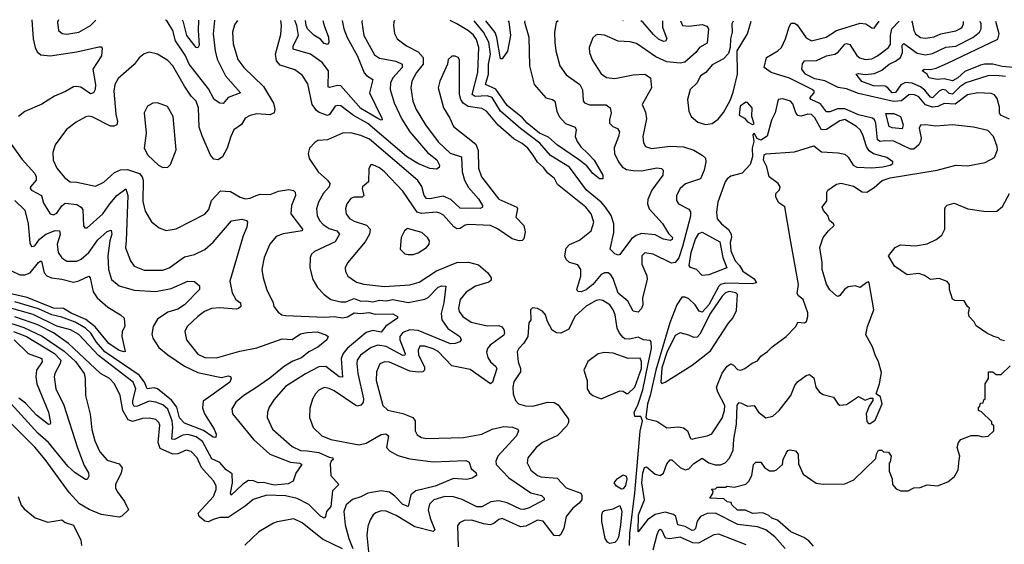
# Model space of a CAD drawing. Extents: x 1954678 to 2060275, y 904822 to 1016299.
# Tile 444 of 467: x 2024494 to 2030353, y 1013150 to 1016270. Entities that reach past the tile are written whole.
import ezdxf

# ---------------------------------------------------------------- set-up
doc = ezdxf.new("R2010")
doc.units = 0

msp = doc.modelspace()

# ---------------------------------------------------------------- linework, layer by layer
at = {"layer": '0CON20XD'}
for points in [[(2025790.2, 1016265.9), (2025771.5, 1016238.5), (2025761.3, 1016195), (2025765.3, 1016125.3), (2025792.3, 1016032.3), (2025827.8, 1015985), (2025945, 1015872.9), (2026004.2, 1015774.2), (2026013, 1015737), (2026007.5, 1015715), (2025985, 1015704.6), (2025905, 1015709.6), (2025865, 1015700.5), (2025836, 1015685), (2025813.2, 1015646.8), (2025768.9, 1015615), (2025750, 1015575), (2025729.3, 1015505), (2025701.2, 1015455), (2025675, 1015436.2), (2025649.6, 1015439.6), (2025628.8, 1015465), (2025579.6, 1015579.6), (2025561.5, 1015631.5), (2025557.8, 1015745), (2025543.3, 1015785), (2025514.8, 1015815), (2025473.8, 1015875), (2025405, 1015995.8), (2025375, 1016026.7), (2025315, 1016064), (2025263.8, 1016076.2), (2025235, 1016066.2), (2025205, 1016042), (2025175, 1016004.3), (2025080.5, 1015919.5), (2025060, 1015885), (2025054.7, 1015845.3), (2025067.1, 1015707.1), (2025076.6, 1015665), (2025072.2, 1015645), (2025055, 1015636.1), (2025035, 1015636.9), (2024925, 1015691.8), (2024905, 1015696.2), (2024888.3, 1015691.7), (2024829.8, 1015660.2), (2024772.4, 1015617.6), (2024705.7, 1015525), (2024690.8, 1015480.8), (2024693.5, 1015435), (2024715, 1015386.2), (2024761.3, 1015331.3), (2024795, 1015305.5), (2024835, 1015302.9), (2024945, 1015279.5), (2024995, 1015303.5), (2025059, 1015361), (2025093.2, 1015376.8), (2025135, 1015378.3), (2025206.2, 1015355), (2025223.8, 1015335), (2025228.4, 1015315), (2025227.7, 1015187.7), (2025240.2, 1015130.2), (2025278.3, 1015068.3), (2025325, 1015032), (2025365, 1015016), (2025425, 1015025.8), (2025595, 1015114.2), (2025618.9, 1015141.1), (2025635.6, 1015195), (2025688.7, 1015251.3), (2025747.9, 1015247.9), (2025806, 1015215), (2025835.4, 1015205.4), (2025865, 1015208.5), (2025902, 1015225), (2025925, 1015231.8), (2025985, 1015229.3), (2026035, 1015249.4), (2026095, 1015259.6), (2026123.6, 1015253.6), (2026133.3, 1015243.3), (2026134.4, 1015225), (2026112.2, 1015165), (2026107.5, 1015115), (2026177.8, 1015025), (2026175, 1015013.3), (2026062.9, 1014997.1), (2026019.5, 1014980.5), (2025982.9, 1014935), (2025948.6, 1014855), (2025935.6, 1014785), (2025942.9, 1014735), (2025965, 1014663.3), (2026002.5, 1014585), (2026006, 1014565), (2026031.3, 1014531.3), (2026054.6, 1014514.6), (2026075, 1014510.9), (2026310.7, 1014500.7), (2026365, 1014504.4), (2026415, 1014497.3), (2026445, 1014502.9), (2026485, 1014526.7), (2026525, 1014522.8), (2026571.8, 1014528.2), (2026608.8, 1014518.8), (2026715, 1014520.8), (2026742.5, 1014505), (2026742.9, 1014495), (2026673.1, 1014446.9), (2026645, 1014411.8), (2026595, 1014420.5), (2026555, 1014408.6), (2026442.2, 1014315), (2026418.6, 1014285), (2026407.7, 1014255), (2026415, 1014144.3), (2026395, 1014146.1), (2026315, 1014207.5), (2026274.4, 1014205.6), (2026195.6, 1014164.4), (2026075, 1014088.8), (2026008, 1014012), (2025978.1, 1013965), (2025967.8, 1013935), (2025966.7, 1013905), (2025997.8, 1013835), (2026115, 1013730.9), (2026165, 1013708.2), (2026205.5, 1013705.5), (2026275, 1013696.6), (2026335, 1013668.9), (2026357.5, 1013665), (2026358.8, 1013655), (2026346.7, 1013645), (2026341.2, 1013628.8), (2026345, 1013560), (2026392.5, 1013505), (2026355, 1013467.5), (2026345.8, 1013375), (2026319.5, 1013345), (2026314.5, 1013315.5), (2026305, 1013305.8), (2026285, 1013316.4), (2026215, 1013386.2), (2026145, 1013421.6), (2026075, 1013438.4), (2025965, 1013443), (2025883.2, 1013416.8), (2025835, 1013376), (2025735, 1013309.5), (2025685, 1013308.9), (2025645, 1013298.1), (2025617, 1013283), (2025595, 1013286.6), (2025562.9, 1013315), (2025555.8, 1013335), (2025648.2, 1013435), (2025663.8, 1013475), (2025662.7, 1013495), (2025650, 1013525), (2025605, 1013572.7), (2025575.9, 1013605.9), (2025549.6, 1013665), (2025515, 1013701.8), (2025485, 1013708.9), (2025435, 1013688.7), (2025405, 1013686.8), (2025330.4, 1013720.4), (2025318, 1013755), (2025327.7, 1013857.7), (2025322.1, 1013875), (2025305, 1013891.8), (2025265, 1013900.7), (2025225, 1013897.5), (2025165, 1013880.3), (2025139.3, 1013889.3), (2025108.7, 1013945), (2025091.8, 1014035), (2025057.5, 1014105), (2025029.4, 1014135), (2024975, 1014165.4), (2024785, 1014343.8), (2024695, 1014406.8), (2024602.7, 1014455), (2024465, 1014503.3)], [(2024565.7, 1016269.7), (2024574.3, 1016155), (2024585.2, 1016105.2), (2024598.1, 1016078.1), (2024620.3, 1016060.3), (2024675, 1016055.3), (2024835, 1016079.6), (2024965, 1016108.2), (2024978.2, 1016108.2), (2024985, 1016100), (2024980.8, 1016055), (2024930, 1015975), (2024945.7, 1015884.3), (2024942.9, 1015855), (2024932.5, 1015835), (2024915, 1015829.1), (2024857.9, 1015867.9), (2024835, 1015873.2), (2024815, 1015870), (2024767.5, 1015842.5), (2024701.1, 1015815), (2024625, 1015767.1), (2024525, 1015723.1), (2024486.5, 1015693.5)], [(2024724.7, 1016268.8), (2024718.6, 1016255), (2024725.6, 1016205.6), (2024747.4, 1016187.4), (2024775, 1016183.5), (2024845, 1016196.5), (2024916.2, 1016235), (2024946.4, 1016267.5)], [(2025653.2, 1016266.1), (2025652.5, 1016265), (2025644.8, 1016184.8), (2025656.7, 1016085), (2025670, 1016035), (2025719.7, 1015935), (2025808.6, 1015835), (2025735, 1015806.2), (2025705, 1015771.2), (2025685, 1015772.5), (2025650.9, 1015795), (2025617.9, 1015857.9), (2025502.8, 1016005), (2025478.1, 1016058.1), (2025421.6, 1016145), (2025405.8, 1016205), (2025370.9, 1016260.9), (2025362.1, 1016266.5)], [(2025558.6, 1016266.3), (2025555.7, 1016205.7), (2025562.6, 1016117.4), (2025555, 1016101.9), (2025543.5, 1016105), (2025489.5, 1016175), (2025468.1, 1016255), (2025463.5, 1016266.4)], [(2026533, 1016264.9), (2026529.7, 1016255), (2026541.6, 1016175), (2026605, 1016060), (2026635, 1016040), (2026732.8, 1016022.8), (2026770.5, 1016005), (2026770.4, 1015985), (2026714.7, 1015925), (2026700, 1015895), (2026699.1, 1015855), (2026722.4, 1015775), (2026768.2, 1015678.2), (2026815, 1015602.9), (2026920.2, 1015480.2), (2026976.6, 1015436.6), (2026993.1, 1015405), (2026990, 1015390), (2026975, 1015380), (2026935, 1015385.4), (2026863.6, 1015415), (2026795, 1015456.1), (2026565, 1015652.2), (2026479.6, 1015699.6), (2026405, 1015758.2), (2026385, 1015760.4), (2026372.2, 1015755), (2026337.9, 1015705), (2026325, 1015699.1), (2026276.9, 1015716.9), (2026260.4, 1015730.4), (2026234.1, 1015765), (2026208.3, 1015888.3), (2026175, 1015940), (2026131.7, 1015971.7), (2026045, 1015998.9), (2026021.8, 1016025), (2026016.7, 1016065), (2026048, 1016182), (2026051.6, 1016235), (2026048.1, 1016265.6)], [(2026413.2, 1016265), (2026423.8, 1016215), (2026443.3, 1016163.3), (2026503.3, 1016053.3), (2026544.4, 1015954.4), (2026558.5, 1015938.5), (2026595.5, 1015915), (2026574.7, 1015835), (2026650, 1015685), (2026651.2, 1015675), (2026645, 1015672.2), (2026625, 1015682.9), (2026525, 1015742.3), (2026405, 1015876.7), (2026385, 1015878.6), (2026336.7, 1015866.7), (2026330.2, 1015870.2), (2026330.8, 1015965), (2026293.8, 1016015), (2026223.9, 1016063.9), (2026120.9, 1016095), (2026120.8, 1016115), (2026153.3, 1016175), (2026143, 1016235), (2026132.3, 1016265.4)], [(2026297.9, 1016265.2), (2026305.4, 1016235.4), (2026331.9, 1016165), (2026334.2, 1016135.8), (2026327.3, 1016122.7), (2026305, 1016128.9), (2026283.5, 1016153.5), (2026245, 1016176.9), (2026207.2, 1016215), (2026199, 1016235), (2026195.8, 1016265.3)], [(2026725.1, 1016264.6), (2026720, 1016255), (2026717.8, 1016235), (2026725, 1016187.5), (2026740, 1016155), (2026795.8, 1016115), (2026865, 1016078.8), (2026895.2, 1016045), (2026895.7, 1016005), (2026855.2, 1015954.8), (2026827.1, 1015905), (2026821.4, 1015865), (2026833.2, 1015785), (2026852.5, 1015735), (2026909.2, 1015645), (2026985, 1015543.9), (2027055.2, 1015475.2), (2027124.1, 1015454.1), (2027126.6, 1015365), (2027140.9, 1015315), (2027165, 1015272), (2027224, 1015205), (2027247.8, 1015165), (2027248, 1015155), (2027235, 1015147.5), (2027115, 1015148.9), (2027060.3, 1015200.3), (2027015, 1015219.5), (2026935, 1015204.7), (2026915, 1015206.8), (2026901.4, 1015225), (2026887.1, 1015277.1), (2026863.4, 1015313.4), (2026698.3, 1015455), (2026575, 1015560), (2026525, 1015581.2), (2026465, 1015597.1), (2026415, 1015594.5), (2026325, 1015554.5), (2026269.2, 1015550.8), (2026250.3, 1015539.7), (2026218.8, 1015505), (2026210, 1015475), (2026217.5, 1015445), (2026270, 1015365), (2026326.4, 1015316.4), (2026339.5, 1015295), (2026336.2, 1015275), (2026302.3, 1015237.7), (2026272.3, 1015185), (2026260.4, 1015145), (2026264.6, 1015105), (2026278.9, 1015075), (2026300.9, 1015050.9), (2026335, 1015028.1), (2026381.9, 1015015), (2026396.4, 1014995), (2026372.1, 1014947.9), (2026248.3, 1014891.7), (2026231.1, 1014875), (2026222.7, 1014855), (2026220.9, 1014795), (2026238.9, 1014725), (2026266.2, 1014676.2), (2026305.6, 1014635), (2026346, 1014605), (2026405, 1014591.8), (2026435, 1014592.6), (2026485, 1014612), (2026525, 1014595.2), (2026555, 1014598.4), (2026595, 1014592.2), (2026635, 1014602.5), (2026675, 1014597.9), (2026715, 1014606.3), (2026805, 1014587.8), (2026905, 1014607.4), (2026925, 1014618), (2026985, 1014678.7), (2027006.3, 1014686.3), (2027030, 1014685), (2027017.4, 1014585), (2027002.3, 1014522.3), (2027005.3, 1014485), (2027042.6, 1014432.6), (2027113.1, 1014385), (2027122, 1014365), (2027113.3, 1014355), (2027085.3, 1014344.7), (2027057.1, 1014342.9), (2026865, 1014421.7), (2026815, 1014425.2), (2026775, 1014408.8), (2026756.5, 1014385), (2026757, 1014365), (2026779.8, 1014305), (2026787.7, 1014282.3), (2026785.9, 1014274.1), (2026775, 1014273.2), (2026675, 1014326.1), (2026625, 1014334.8), (2026585, 1014321.2), (2026522.2, 1014275), (2026502.9, 1014245), (2026499.5, 1014225), (2026506.7, 1014165), (2026540.2, 1014015), (2026537, 1013993), (2026523.2, 1013976.8), (2026505, 1013971.3), (2026495, 1013974.7), (2026365, 1014061.9), (2026335, 1014076.8), (2026305, 1014081.8), (2026275, 1014067.5), (2026254.5, 1014045), (2026237.3, 1014012.7), (2026220.5, 1013959.5), (2026217.9, 1013905), (2026240, 1013845), (2026292.2, 1013795), (2026345, 1013773.6), (2026515, 1013741.6), (2026555, 1013752), (2026645, 1013802.9), (2026673.4, 1013806.6), (2026689.6, 1013795), (2026677.5, 1013725), (2026694.5, 1013705), (2026745, 1013677.9), (2026815, 1013657.5), (2026955, 1013640.4), (2027148.9, 1013648.9), (2027167.8, 1013637.8), (2027180.7, 1013600.7), (2027210.9, 1013575), (2027211.8, 1013558.2), (2027187, 1013543), (2027154.6, 1013535.4), (2027075, 1013540.8), (2026966.7, 1013495), (2026851.3, 1013468.7), (2026822.3, 1013445), (2026805, 1013374.5), (2026775, 1013386), (2026727, 1013437), (2026695, 1013460.5), (2026645, 1013468.1), (2026565, 1013453.3), (2026525, 1013431.6), (2026475, 1013417.1), (2026437.1, 1013385), (2026423.3, 1013345), (2026431.1, 1013265), (2026452.7, 1013185), (2026476.3, 1013125)], [(2028426.4, 1016262.1), (2028439.2, 1016235), (2028475, 1016230.4), (2028555, 1016241.4), (2028582.3, 1016232.2), (2028592.5, 1016215), (2028585, 1016131.1), (2028539.3, 1016105), (2028517.3, 1016075), (2028452.2, 1016017.8), (2028425, 1016010.7), (2028345, 1016019.6), (2028279.4, 1016049.4), (2028165, 1016127.8), (2028127.6, 1016137.6), (2028055, 1016141.8), (2027975, 1016177.5), (2027935, 1016180.8), (2027922.2, 1016177.8), (2027905, 1016161.2), (2027882.9, 1016105), (2027884.3, 1016075), (2027901.5, 1016031.5), (2027955, 1015947.1), (2027986.1, 1015926.1), (2028035, 1015919.6), (2028145, 1015940.9), (2028215, 1015945.4), (2028246.9, 1015925), (2028254.3, 1015865), (2028197.5, 1015765), (2028218.9, 1015718.9), (2028225, 1015680), (2028201.5, 1015575), (2028206.6, 1015536.6), (2028218.8, 1015515), (2028253.6, 1015503.6), (2028365, 1015517.3), (2028445, 1015514.1), (2028505, 1015493.8), (2028555, 1015464.8), (2028575.6, 1015445.6), (2028577.8, 1015425), (2028568, 1015375), (2028545, 1015323.4), (2028455.9, 1015294.1), (2028424.5, 1015265), (2028402.5, 1015225), (2028403.1, 1015195), (2028414.3, 1015175), (2028475, 1015143.2), (2028486.5, 1015126.5), (2028485, 1015101.4), (2028438.3, 1014921.8), (2028415.7, 1014854.3), (2028395, 1014825.7), (2028371.9, 1014821.9), (2028264.6, 1014875.4), (2028215, 1014883.1), (2028195.7, 1014865), (2028195.4, 1014815), (2028225.6, 1014745.6), (2028228.8, 1014725), (2028201.1, 1014615), (2028203.2, 1014575), (2028195, 1014552), (2028175, 1014530), (2028145, 1014536.2), (2028113.8, 1014595), (2028055, 1014643.9), (2028025, 1014731.1), (2028011.7, 1014751.7), (2027995, 1014763.8), (2027975, 1014763.9), (2027955, 1014754), (2027904.1, 1014695), (2027865, 1014663.8), (2027835, 1014650.8), (2027815, 1014652.5), (2027810, 1014665), (2027834.2, 1014745), (2027834, 1014785), (2027815, 1014811.8), (2027766, 1014825), (2027745, 1014844.3), (2027737.9, 1014865), (2027745, 1014912), (2027765, 1014932.7), (2027825, 1014957.7), (2027894.3, 1015015), (2027911.5, 1015065), (2027895.5, 1015115), (2027862.5, 1015155), (2027695, 1015290.6), (2027676.5, 1015325), (2027636.7, 1015356.7), (2027610.8, 1015390.8), (2027575, 1015421.8), (2027550.3, 1015465), (2027517.1, 1015505), (2027485, 1015533.2), (2027435, 1015562.1), (2027342.3, 1015642.3), (2027271.2, 1015725), (2027245, 1015740.9), (2027163.7, 1015753.7), (2027133.5, 1015773.5), (2027118.7, 1015795), (2027112.1, 1015825), (2027111.7, 1016031.7), (2027102.5, 1016045), (2027085, 1016053.3), (2027065, 1016053.3), (2027043.9, 1016033.9), (2027039.2, 1016005), (2026994.4, 1015905), (2026984.4, 1015865), (2027015.7, 1015745), (2027053.1, 1015685), (2027075.8, 1015635), (2027209, 1015529), (2027221.9, 1015491.9), (2027225, 1015386.7), (2027242.3, 1015335), (2027345, 1015202.8), (2027451.9, 1015155), (2027455.6, 1015145), (2027446.2, 1015095), (2027495, 1015045.7), (2027502.3, 1015007.7), (2027493.8, 1014966.2), (2027485, 1014957.1), (2027465.6, 1014954.4), (2027425, 1014966.2), (2027336.5, 1015026.5), (2027295, 1015045.2), (2027165, 1015052.5), (2027145, 1015048.4), (2027115, 1015028.8), (2027095, 1015026.8), (2027077.5, 1015037.5), (2027016.6, 1015106.6), (2026995, 1015119.7), (2026974.2, 1015124.2), (2026885, 1015117.2), (2026859.2, 1015125), (2026775, 1015249.1), (2026665, 1015365.6), (2026635, 1015388.5), (2026595, 1015407.1), (2026583.1, 1015406.9), (2026570.8, 1015385), (2026569.4, 1015305), (2026535, 1015275.6), (2026531.2, 1015265), (2026542.9, 1015225), (2026532.5, 1015215), (2026485, 1015214.7), (2026463.6, 1015206.4), (2026440.5, 1015175), (2026433.5, 1015145), (2026437.8, 1015115), (2026456.6, 1015086.6), (2026485, 1015070.8), (2026558.8, 1015048.8), (2026578.8, 1015025), (2026575.3, 1014994.7), (2026550.4, 1014949.6), (2026445.4, 1014824.6), (2026431.1, 1014795), (2026432.8, 1014772.8), (2026445.8, 1014745), (2026499.2, 1014709.2), (2026542.2, 1014697.8), (2026665, 1014683.5), (2026815, 1014693.2), (2026870.6, 1014709.4), (2026974.5, 1014775.5), (2027095, 1014825.9), (2027165, 1014827.9), (2027225, 1014812.7), (2027280.3, 1014765), (2027299.2, 1014735), (2027299.8, 1014720.2), (2027285, 1014708), (2027205.6, 1014685), (2027151.4, 1014648.6), (2027114.7, 1014605), (2027104.7, 1014554.7), (2027109.6, 1014535), (2027130.9, 1014505), (2027181, 1014471), (2027275, 1014448.4), (2027345, 1014450.8), (2027362.9, 1014442.9), (2027375, 1014427.5), (2027379.6, 1014405), (2027375.7, 1014394.3), (2027293.1, 1014335), (2027277.3, 1014315), (2027272.6, 1014292.6), (2027278.9, 1014261.1), (2027294.8, 1014234.8), (2027327.9, 1014207.9), (2027332.7, 1014195), (2027306.8, 1014115), (2027295, 1014104.5), (2027175, 1014189.4), (2027065, 1014210.7), (2026985, 1014295.7), (2026955, 1014312.8), (2026905, 1014329), (2026875, 1014327.9), (2026864.8, 1014305.2), (2026867.4, 1014275), (2026902.9, 1014205), (2026902.8, 1014185), (2026894, 1014176), (2026865, 1014172.9), (2026815, 1014180.2), (2026695, 1014233.5), (2026664.1, 1014235.9), (2026637.7, 1014222.3), (2026616.9, 1014175), (2026615.3, 1014125), (2026655.9, 1013975.9), (2026685, 1013947.8), (2026775, 1013928), (2026833.3, 1013905), (2026848, 1013885), (2026847.7, 1013847.7), (2026848.2, 1013825), (2026860, 1013800), (2026885.3, 1013785.3), (2026915, 1013778.9), (2027135, 1013784.6), (2027244, 1013805), (2027305, 1013835.3), (2027375, 1013850), (2027427, 1013847), (2027458, 1013835), (2027462.9, 1013825), (2027450.6, 1013795), (2027339.2, 1013675), (2027327.3, 1013645), (2027330, 1013625), (2027405, 1013544.7), (2027535, 1013456.2), (2027599.6, 1013439.6), (2027614.4, 1013425), (2027614.2, 1013415), (2027525, 1013366.3), (2027495, 1013357.6), (2027475, 1013359.7), (2027395, 1013395.8), (2027345, 1013408.6), (2027297.8, 1013402.2), (2027245, 1013372.5), (2027213.7, 1013373.7), (2027126.2, 1013416.2), (2027075, 1013432.8), (2027024.2, 1013434.2), (2026958.5, 1013415), (2026932, 1013388), (2026924.7, 1013355.3), (2026935.8, 1013305), (2026964.2, 1013235.8), (2026955, 1013226.7), (2026845, 1013254.8), (2026735, 1013320.5), (2026675, 1013347.2), (2026645, 1013348), (2026612.6, 1013337.4), (2026596.9, 1013325), (2026579.4, 1013295), (2026566.5, 1013255), (2026560.4, 1013205), (2026569.6, 1013105)], [(2027697.4, 1016263.2), (2027687.3, 1016252.7), (2027677.5, 1016195), (2027677.9, 1016135), (2027684.6, 1016085), (2027709.2, 1015995), (2027745, 1015941.5), (2027828.2, 1015885), (2027842.9, 1015852.9), (2027846.8, 1015786.8), (2027855, 1015775.8), (2027883.9, 1015763.9), (2027985, 1015762.5), (2028008.1, 1015745), (2028014.5, 1015715), (2028002.9, 1015675), (2028004.5, 1015654.5), (2028024, 1015635), (2028052, 1015622), (2028062.7, 1015602.7), (2028058.4, 1015575), (2028032.6, 1015507.4), (2028032.7, 1015475), (2028056.8, 1015425), (2028079.6, 1015395), (2028105, 1015379.3), (2028145, 1015372.8), (2028195, 1015371.9), (2028285, 1015389.6), (2028313.3, 1015385), (2028323.8, 1015375), (2028321.1, 1015345), (2028255, 1015256.7), (2028231.4, 1015201.4), (2028229.1, 1015175), (2028240.8, 1015145), (2028318.5, 1015058.5), (2028355, 1014998.1), (2028377.9, 1014975), (2028377.3, 1014962.7), (2028365, 1014957.5), (2028325, 1014964.6), (2028275, 1014990), (2028195, 1014998.2), (2028162.9, 1014987.1), (2028134.3, 1014965.7), (2028065, 1014872.5), (2028055, 1014870), (2028035, 1014877.8), (2028008.6, 1014905), (2028029.8, 1015005), (2028029.2, 1015055), (2028013.4, 1015105), (2027980.7, 1015155), (2027954.4, 1015184.4), (2027866.1, 1015255), (2027765, 1015393.6), (2027652.7, 1015462.7), (2027588.6, 1015535), (2027475, 1015621.8), (2027356.2, 1015725), (2027305, 1015807.1), (2027275, 1015817.5), (2027203.5, 1015813.5), (2027187.3, 1015825), (2027219.8, 1015955), (2027226.8, 1016105), (2027211.6, 1016151.6), (2027195, 1016177.6), (2027165, 1016203.2), (2027095.2, 1016245.2), (2027055, 1016264.1)], [(2027499.1, 1016263.5), (2027498.8, 1016255), (2027524, 1016165), (2027527.6, 1015995), (2027554.6, 1015885), (2027624.2, 1015805), (2027665, 1015794.5), (2027679.4, 1015785), (2027690.9, 1015725), (2027704, 1015694), (2027743, 1015653), (2027800, 1015630), (2027805.5, 1015615), (2027800.4, 1015575), (2027811.2, 1015545), (2027833.6, 1015513.6), (2027875, 1015474.2), (2027912.9, 1015435), (2027964, 1015345), (2027965, 1015323.3), (2027945, 1015324.2), (2027905, 1015355.8), (2027869.8, 1015399.8), (2027819.3, 1015439.3), (2027695, 1015522.7), (2027640.4, 1015570.4), (2027587.4, 1015595), (2027514.3, 1015655), (2027486.7, 1015686.7), (2027395, 1015760.4), (2027327.2, 1015857.2), (2027266.6, 1015885), (2027284.5, 1015945), (2027284, 1016005), (2027295.9, 1016065), (2027286, 1016136), (2027253.4, 1016195), (2027197.8, 1016263.9)], [(2027401.8, 1016263.6), (2027405, 1016256.2), (2027415.4, 1016175), (2027397.4, 1016082.6), (2027365, 1016036.7), (2027355, 1016037.5), (2027333.8, 1016163.8), (2027322.9, 1016192.9), (2027267.8, 1016263.8)], [(2028085, 1016262.6), (2028083.8, 1016262.6)], [(2029048.5, 1013125), (2028987.6, 1013195), (2028935, 1013235.2), (2028885, 1013253), (2028767.9, 1013267.9), (2028635, 1013335.2), (2028585, 1013333.9), (2028545, 1013315.3), (2028525, 1013288.5), (2028515, 1013244.5), (2028506.4, 1013233.6), (2028495, 1013232), (2028455, 1013255.5), (2028410, 1013265), (2028399.2, 1013315), (2028385, 1013326.8), (2028335, 1013341.8), (2028275, 1013327.2), (2028230.2, 1013295), (2028175, 1013223.3), (2028177, 1013325), (2028211.3, 1013415), (2028196.4, 1013515), (2028202.1, 1013575), (2028213.1, 1013606.9), (2028225, 1013610.4), (2028275, 1013568), (2028305, 1013559.2), (2028325, 1013573.1), (2028345, 1013628.1), (2028365, 1013651.4), (2028375, 1013651.9), (2028425, 1013606.6), (2028455, 1013593.1), (2028475, 1013599.6), (2028505, 1013630.9), (2028555, 1013661.5), (2028594.8, 1013634.8), (2028632.9, 1013622.9), (2028665, 1013622.5), (2028692.9, 1013635), (2028718.4, 1013661.6), (2028740.2, 1013709.8), (2028743.5, 1013775), (2028758.8, 1013865), (2028763.2, 1013976.8), (2028775, 1013992.9), (2028789.6, 1013989.6), (2028825, 1013972.2), (2028865.7, 1013975.7), (2028890.9, 1013935), (2028935, 1013902.5), (2028975, 1013912), (2029014.2, 1013945), (2029083.1, 1014035), (2029106.5, 1014093.5), (2029123.5, 1014116.5), (2029175, 1014153.1), (2029195, 1014159.2), (2029219.6, 1014139.6), (2029231.8, 1014085), (2029254.4, 1014055), (2029275, 1014040), (2029337.5, 1014025), (2029363.9, 1013983.9), (2029375, 1013976.9), (2029415, 1013981.4), (2029485, 1014028), (2029525, 1014007.5), (2029555, 1014020), (2029570, 1014020), (2029571.2, 1014005), (2029548.8, 1013971.2), (2029530.9, 1013925), (2029535, 1013881.2), (2029545, 1013868), (2029555, 1013867.5), (2029585, 1013887.5), (2029626.9, 1013985), (2029617, 1014027), (2029590, 1014045), (2029610, 1014105), (2029622.4, 1014172.4), (2029605.5, 1014235.5), (2029585, 1014277.5), (2029569.2, 1014325), (2029528.9, 1014395), (2029538.5, 1014445), (2029577.5, 1014545), (2029549.2, 1014705), (2029545, 1014710), (2029535, 1014707.1), (2029495, 1014678), (2029465, 1014686.7), (2029425, 1014682), (2029402.5, 1014665), (2029375, 1014628.8), (2029365, 1014623.3), (2029355, 1014626.7), (2029314.1, 1014664.1), (2029296.1, 1014696.1), (2029268.8, 1014785), (2029268.8, 1014825), (2029254.6, 1014915), (2029275.5, 1014975), (2029306.5, 1015015), (2029340, 1015045), (2029337.1, 1015055), (2029312.5, 1015075), (2029303.1, 1015105), (2029276.9, 1015135), (2029269.2, 1015155), (2029297.3, 1015192.7), (2029296.2, 1015245), (2029303.3, 1015255), (2029355, 1015292), (2029383.2, 1015296.8), (2029455, 1015279.5), (2029506.9, 1015246.9), (2029535, 1015244.7), (2029578.4, 1015271.6), (2029625.8, 1015314.2), (2029675, 1015330.3), (2029952.9, 1015375), (2030065, 1015405.2), (2030135, 1015400.8), (2030238.6, 1015421.4), (2030295, 1015450.6), (2030313.3, 1015495), (2030311.5, 1015515), (2030289.1, 1015575), (2030255, 1015611.2), (2030169.8, 1015629.8), (2030045, 1015644.9), (2029945, 1015637), (2029885.3, 1015644.7), (2029855, 1015642.2), (2029847.1, 1015625), (2029857.6, 1015565), (2029855.3, 1015545), (2029844, 1015526), (2029815, 1015500), (2029795, 1015500), (2029695, 1015548.3), (2029641, 1015549), (2029615, 1015545.7), (2029598.2, 1015555), (2029589.2, 1015655), (2029581, 1015675), (2029568.7, 1015685), (2029485, 1015704.6), (2029405, 1015739), (2029360.4, 1015739.6), (2029315, 1015721.3), (2029295, 1015722.2), (2029258.8, 1015768.8), (2029204.3, 1015795), (2029195.7, 1015805), (2029222.5, 1015835), (2029220.8, 1015845), (2029209.4, 1015855), (2029075, 1015923), (2028965, 1015956.3), (2028924.6, 1015985), (2028938.8, 1016045), (2029005, 1016083.8), (2029026.9, 1016105), (2029051.6, 1016155), (2029072.1, 1016227.9), (2029085, 1016250), (2029105, 1016249.6), (2029119.7, 1016239.7), (2029175, 1016161.1), (2029205, 1016143.8), (2029294, 1016165), (2029355.6, 1016205.6), (2029495, 1016248.4), (2029528.8, 1016245), (2029565, 1016221.2), (2029579.7, 1016220.3), (2029608.8, 1016260.4)], [(2028318.4, 1016262.3), (2028319.8, 1016225), (2028344.3, 1016155), (2028337.4, 1016142.6), (2028325, 1016139.5), (2028295, 1016154), (2028265, 1016181.2), (2028205, 1016253.6), (2028190.8, 1016262.5)], [(2028740.4, 1016261.7), (2028732.5, 1016245), (2028733.3, 1016195), (2028723.3, 1016155), (2028722.9, 1016105), (2028711.7, 1016068.3), (2028682.3, 1016037.7), (2028615, 1016001.9), (2028576.5, 1015955), (2028544.4, 1015935.6), (2028525.9, 1015894.1), (2028482.9, 1015855), (2028468.1, 1015795), (2028475.7, 1015725), (2028490, 1015695), (2028529.5, 1015659.5), (2028575, 1015645.9), (2028615, 1015653.1), (2028651.2, 1015678.8), (2028682, 1015718), (2028721.1, 1015788.9), (2028740.4, 1015839.6), (2028765.5, 1015945), (2028764, 1016085), (2028825, 1016185.8), (2028846, 1016261.5)], [(2030385, 1015678.3), (2030331.2, 1015701.2), (2030324, 1015715), (2030325, 1015748.8), (2030311.7, 1015801.8), (2030295, 1015823.3), (2030275, 1015830.3), (2030195, 1015834.3), (2030135, 1015823.4), (2030061.7, 1015768.3), (2029995, 1015771.4), (2029957.3, 1015752.7), (2029925, 1015750.3), (2029883.6, 1015763.6), (2029845, 1015811.1), (2029815, 1015824.4), (2029785, 1015822.4), (2029741.9, 1015788.1), (2029694.2, 1015784.2), (2029485, 1015830.6), (2029415, 1015859.3), (2029365, 1015866.5), (2029285, 1015906.2), (2029225, 1015917.6), (2029170, 1015945), (2029147.8, 1015975), (2029152.8, 1016007.2), (2029165, 1016024.3), (2029235, 1016028.1), (2029295.6, 1016054.4), (2029345, 1016065.6), (2029365, 1016077.6), (2029405, 1016124.5), (2029415, 1016127.5), (2029435, 1016122), (2029476.4, 1016056.4), (2029492.6, 1016042.6), (2029525, 1016033.1), (2029565, 1016037.4), (2029598.8, 1016055), (2029664.6, 1016105), (2029675.8, 1016125), (2029675.5, 1016175), (2029684, 1016216), (2029728.4, 1016260.3)], [(2030361.1, 1015931.1), (2030305, 1015938), (2030255, 1015935.2), (2030125, 1015894.8), (2030088.9, 1015871.1), (2030045, 1015826.5), (2030025, 1015831.5), (2030005, 1015851.2), (2029985, 1015854.8), (2029965, 1015843.8), (2029925, 1015805.9), (2029915, 1015808.6), (2029880.6, 1015850.6), (2029855, 1015869.6), (2029805, 1015893.3), (2029765, 1015896.5), (2029737.6, 1015882.4), (2029705, 1015836.8), (2029685, 1015834.8), (2029660.9, 1015865), (2029645, 1015874), (2029575, 1015876.8), (2029505, 1015901.5), (2029470.8, 1015945), (2029485, 1015950), (2029525, 1015944), (2029580.5, 1015949.5), (2029625, 1015970.5), (2029667.5, 1016005), (2029706.5, 1016023.5), (2029734.8, 1016045.2), (2029747.5, 1016075), (2029745, 1016118), (2029755, 1016128.1), (2029835, 1016069.8), (2029885, 1016060.9), (2029925, 1016068), (2030005, 1016106.8), (2030065, 1016113.1), (2030165, 1016163.5), (2030205.9, 1016195), (2030215.8, 1016215), (2030215.2, 1016244.8), (2030210.1, 1016259.6)], [(2029801.1, 1016260.2), (2029804.8, 1016254.8), (2029814.2, 1016205), (2029825.7, 1016185.7), (2029855, 1016163.4), (2029885, 1016159.7), (2029935, 1016167.9), (2029975, 1016184.8), (2030065, 1016204.2), (2030088.5, 1016215), (2030102.1, 1016225), (2030110.7, 1016245), (2030109.8, 1016259.7)], [(2030405, 1015985.4), (2030340.7, 1015990.7), (2030285, 1016004.6), (2030236.1, 1016006.1), (2030210.7, 1015999.3), (2030119.2, 1015960.8), (2030077.3, 1015925), (2030045, 1015907.1), (2029995, 1015918.8), (2029954.1, 1015914.1), (2029905, 1015924.6), (2029894.2, 1015945), (2029864, 1015965), (2029876.2, 1015975), (2029915, 1015973.8), (2029948.3, 1015981.8), (2030015, 1016010.4), (2030315, 1016154.6), (2030322.3, 1016185), (2030302.6, 1016259.5)], [(2025345, 1015391.4), (2025375, 1015392.5), (2025391.2, 1015408.8), (2025424.3, 1015495), (2025407.5, 1015695), (2025373.2, 1015753.2), (2025315, 1015774.4), (2025285.7, 1015774.3), (2025255, 1015756), (2025235.7, 1015715), (2025247.3, 1015595), (2025234.3, 1015505), (2025255.8, 1015465), (2025320, 1015405), (2025345, 1015391.4)], [(2028495, 1013775.8), (2028515, 1013781.5), (2028585, 1013795.5), (2028612.2, 1013807.8), (2028675, 1013900.6), (2028688.1, 1013945), (2028689.3, 1013975), (2028648.8, 1014055), (2028640.4, 1014085), (2028675, 1014167.3), (2028705, 1014209.4), (2028725, 1014222.2), (2028741.4, 1014215), (2028765, 1014188.5), (2028785, 1014185.5), (2028810, 1014195), (2028852.9, 1014227.1), (2028885, 1014241.9), (2028905, 1014268), (2028945, 1014296), (2028971.2, 1014325), (2029055, 1014386.7), (2029112.5, 1014445), (2029125, 1014470), (2029165, 1014468), (2029175.7, 1014475), (2029184.5, 1014505), (2029183.3, 1014526.7), (2029156.8, 1014605), (2029127.6, 1014627.6), (2029121.2, 1014641.2), (2029128.6, 1014695), (2029079.2, 1014970.8), (2029046.4, 1015156.4), (2029011.3, 1015181.3), (2028993.3, 1015215), (2028994.4, 1015235.6), (2029015, 1015257.5), (2029020, 1015275), (2029008, 1015295), (2028954.4, 1015335), (2028940, 1015395), (2028920, 1015435), (2028923.5, 1015466.5), (2028937, 1015473), (2029105, 1015483), (2029219.4, 1015519.4), (2029265, 1015484), (2029365, 1015478.6), (2029405, 1015469.3), (2029425, 1015451.8), (2029454.1, 1015404.1), (2029475, 1015392.7), (2029565, 1015388.2), (2029630.8, 1015395), (2029675, 1015405.4), (2029690, 1015415), (2029690, 1015425), (2029655, 1015450.4), (2029575, 1015471.8), (2029549.2, 1015489.2), (2029533.5, 1015515), (2029511.3, 1015585), (2029494.8, 1015614.8), (2029474.6, 1015635), (2029405, 1015675.3), (2029375, 1015668.7), (2029295, 1015617.3), (2029265, 1015615.3), (2029225, 1015687.1), (2029205.5, 1015705), (2029185, 1015708.6), (2029145, 1015696.9), (2029125, 1015699.2), (2029113.3, 1015715), (2029095, 1015770), (2029081.8, 1015785), (2029035, 1015800), (2029007.5, 1015795), (2028990, 1015715), (2028967.8, 1015672.2), (2028942.7, 1015577.3), (2028905, 1015552.5), (2028883.4, 1015563.4), (2028865, 1015594), (2028857.5, 1015585), (2028862.7, 1015545), (2028853.2, 1015505), (2028853.9, 1015455), (2028841.6, 1015408.4), (2028793.1, 1015356.9), (2028725, 1015339), (2028705, 1015324.2), (2028693.1, 1015305), (2028648.5, 1015185), (2028639.7, 1015125), (2028645.2, 1015085), (2028670.4, 1015055), (2028712.5, 1015022.5), (2028728.3, 1014995), (2028730.4, 1014975), (2028722.7, 1014945), (2028726.2, 1014895), (2028750.7, 1014835), (2028777.5, 1014807.5), (2028797.2, 1014775), (2028865, 1014729.4), (2028878.5, 1014705), (2028855, 1014699.3), (2028695, 1014703.4), (2028665, 1014695.5), (2028654, 1014685), (2028595, 1014574.8), (2028555, 1014531.1), (2028537.1, 1014537.1), (2028514.5, 1014575), (2028475, 1014610.5), (2028455, 1014620.5), (2028435, 1014619.1), (2028405.2, 1014575), (2028363.2, 1014466.8), (2028278.8, 1014185), (2028245.5, 1014035), (2028230.6, 1013985), (2028220, 1013905), (2028226.8, 1013896.8), (2028285, 1013882.5), (2028345, 1013842.5), (2028415, 1013849.1), (2028445, 1013843.2), (2028468.5, 1013825), (2028485, 1013780), (2028495, 1013775.8)], [(2028855, 1015646.7), (2028865, 1015650), (2028850, 1015695), (2028852.5, 1015745), (2028825, 1015777.5), (2028815, 1015780), (2028780.8, 1015755), (2028775, 1015702.5), (2028807.5, 1015685), (2028825, 1015662), (2028855, 1015646.7)], [(2029745, 1015621.5), (2029686.8, 1015626.8), (2029667.9, 1015635), (2029647.5, 1015712.5), (2029695, 1015712.7), (2029735.5, 1015695), (2029751.1, 1015645), (2029745, 1015621.5)], [(2024416.7, 1015565), (2024508.2, 1015438.2), (2024585, 1015354.5), (2024593, 1015335), (2024591.9, 1015315), (2024557.5, 1015275), (2024555.5, 1015265), (2024564.4, 1015255), (2024624, 1015225), (2024635, 1015178.6), (2024674.6, 1015114.6), (2024695, 1015110), (2024715, 1015120), (2024745, 1015162.1), (2024765, 1015178.5), (2024835, 1015171.1), (2024858.9, 1015155), (2024869.6, 1015139.6), (2024873.4, 1015043.4), (2024881.7, 1015031.7), (2024895, 1015031.9), (2024989.3, 1015115), (2025029.7, 1015175), (2025072.9, 1015225), (2025125, 1015264), (2025137, 1015225), (2025127.5, 1014955), (2025122.7, 1014912.7), (2025153.1, 1014835), (2025175.8, 1014805), (2025235, 1014781.2), (2025345, 1014780.8), (2025384.3, 1014795), (2025475, 1014858.7), (2025535, 1014873.9), (2025595, 1014902.8), (2025645, 1014946.9), (2025755, 1015072.9), (2025815, 1015082.7), (2025843.8, 1015075), (2025849.2, 1015065), (2025845.5, 1015035), (2025824.5, 1014985), (2025745.3, 1014715), (2025757.9, 1014645), (2025780.4, 1014605), (2025807.8, 1014585), (2025809.6, 1014565), (2025797, 1014553), (2025781.3, 1014548.7), (2025684.2, 1014555.8), (2025635, 1014551.8), (2025592.9, 1014535), (2025554.5, 1014505), (2025490, 1014445), (2025477.5, 1014415), (2025487.5, 1014365), (2025555, 1014280.6), (2025595, 1014261.5), (2025665, 1014258.9), (2025805, 1014299.2), (2025905, 1014318.8), (2026055, 1014371.1), (2026115, 1014367.3), (2026165, 1014400.9), (2026205, 1014410.4), (2026265, 1014413.5), (2026316.6, 1014396.6), (2026328.8, 1014385), (2026320.8, 1014365), (2026268.3, 1014321.7), (2026215, 1014294.3), (2026170.5, 1014259.5), (2026120.1, 1014239.9), (2026070.8, 1014209.2), (2025982.5, 1014137.5), (2025893.7, 1014076.3), (2025828.2, 1014035), (2025780.5, 1013995), (2025757.3, 1013955), (2025760.8, 1013925), (2025885, 1013772.3), (2025981.8, 1013685), (2026105, 1013638.4), (2026161.5, 1013631.5), (2026173.8, 1013625), (2026137.6, 1013572.4), (2026120.8, 1013525), (2026090.9, 1013509.1), (2026009.3, 1013500.7), (2025945, 1013517.9), (2025915, 1013516.3), (2025885, 1013528.2), (2025855, 1013528.4), (2025822, 1013508), (2025752.5, 1013442.5), (2025749.5, 1013455), (2025760.9, 1013515), (2025758.2, 1013568.2), (2025723.5, 1013593.5), (2025685, 1013636.8), (2025637.9, 1013657.9), (2025581.7, 1013761.7), (2025545, 1013788.3), (2025495, 1013803.9), (2025465, 1013799.1), (2025415, 1013772.5), (2025400, 1013775), (2025406.3, 1013845), (2025402.3, 1013885), (2025375, 1013953.3), (2025345, 1013978.8), (2025305, 1013995.6), (2025265, 1014000.8), (2025195, 1013971.6), (2025175, 1013969.4), (2025166.8, 1013985), (2025167.3, 1014005), (2025185.5, 1014075), (2025169, 1014115), (2024963.5, 1014273.5), (2024845, 1014398.4), (2024795.5, 1014425), (2024715, 1014448), (2024575, 1014517), (2024420.2, 1014560.2)], [(2030355, 1014360), (2030330, 1014365), (2030318.3, 1014378.3), (2030290, 1014385), (2030250, 1014405), (2030185, 1014450), (2030173, 1014473), (2030143.3, 1014505), (2030140, 1014525), (2030146.7, 1014555), (2030134, 1014564), (2030115, 1014597.5), (2030059.3, 1014599.3), (2030045, 1014607.5), (2030026.7, 1014665), (2030026.7, 1014695), (2030012.3, 1014712.3), (2029965, 1014730.8), (2029914.3, 1014724.3), (2029878.3, 1014748.3), (2029845, 1014760), (2029775, 1014753.3), (2029700, 1014805), (2029664, 1014865), (2029703.3, 1014915), (2029735, 1014930), (2029824.3, 1014925.7), (2029895, 1014937.1), (2029948.3, 1014961.7), (2029981.9, 1014988.1), (2030000, 1015025), (2029998.8, 1015145), (2030002.5, 1015157.5), (2030014.1, 1015165.9), (2030055, 1015178), (2030135.5, 1015145.5), (2030245, 1015130), (2030308.7, 1015131.3), (2030341.7, 1015158.3), (2030385, 1015236.7)], [(2024465.7, 1015195), (2024525, 1015137.5), (2024545.2, 1015055.2), (2024555, 1014943.3), (2024565, 1014921.4), (2024585, 1014925.4), (2024611.9, 1014965), (2024649.6, 1014995), (2024706.1, 1015016.1), (2024730, 1015015), (2024735, 1014993.3), (2024717.5, 1014935), (2024723.8, 1014885), (2024745, 1014854.4), (2024775, 1014834.6), (2024835, 1014834), (2024859.5, 1014845), (2024905.3, 1014885), (2024958.6, 1014961.4), (2025015, 1015010.9), (2025037.5, 1015017.5), (2025042.5, 1014995), (2025030.8, 1014955), (2025018, 1014865), (2025022.9, 1014785), (2025040.8, 1014725), (2025085, 1014686.2), (2025175, 1014662.2), (2025305, 1014654.1), (2025395, 1014671.6), (2025495, 1014714.4), (2025535, 1014713.8), (2025565, 1014686.7), (2025564, 1014665), (2025475.4, 1014575), (2025435, 1014548.1), (2025375, 1014529.5), (2025315, 1014488.9), (2025287.4, 1014445), (2025280.6, 1014400.6), (2025287.1, 1014375), (2025321.3, 1014321.3), (2025375, 1014276.8), (2025475, 1014209.6), (2025555, 1014172.4), (2025665, 1014147.2), (2025695, 1014142.9), (2025735, 1014152.5), (2025748.6, 1014148.6), (2025752.5, 1014135), (2025744.4, 1014115), (2025617.9, 1014022.1), (2025585, 1014001.2), (2025582, 1013962), (2025593.1, 1013925), (2025651.4, 1013835), (2025663.1, 1013805), (2025661.2, 1013785), (2025645, 1013786.5), (2025587.6, 1013827.6), (2025475, 1013869.8), (2025445, 1013902.1), (2025428.4, 1013965), (2025396.7, 1014006.7), (2025314.6, 1014075), (2025295, 1014080.9), (2025253.6, 1014075), (2025236.7, 1014115), (2025205.2, 1014155), (2025000.4, 1014295), (2024951.2, 1014351.2), (2024918.2, 1014405), (2024885, 1014435.7), (2024825, 1014471.5), (2024745, 1014501.4), (2024685, 1014514.9), (2024605, 1014550.1), (2024465, 1014592.6)], [(2026805, 1014872.5), (2026835, 1014874.3), (2026865, 1014882.5), (2026915, 1014914.2), (2026930, 1014935), (2026932.5, 1014955), (2026921.4, 1014975), (2026886.9, 1015005), (2026802.2, 1015027.8), (2026784, 1015015), (2026764, 1014975), (2026758.8, 1014905), (2026785, 1014878), (2026805, 1014872.5)], [(2028555, 1014748.6), (2028522.5, 1014785), (2028485, 1014795.6), (2028478.5, 1014808.5), (2028490, 1014885), (2028515, 1014964), (2028535, 1014998.2), (2028555, 1015006.5), (2028659.6, 1014949.6), (2028677.8, 1014855), (2028702.7, 1014795), (2028595, 1014751.8), (2028555, 1014748.6)], [(2024445, 1014775.6), (2024495, 1014751.8), (2024525, 1014751.6), (2024556.1, 1014763.9), (2024605, 1014825.4), (2024615, 1014834.5), (2024624.4, 1014834.4), (2024638.8, 1014765), (2024655, 1014747.5), (2024684, 1014734), (2024745, 1014727.4), (2024815, 1014709.2), (2024845, 1014716.4), (2024905, 1014744), (2024912.5, 1014735), (2024931.4, 1014651.4), (2024954.5, 1014615), (2025019.2, 1014559.2), (2025093.8, 1014515), (2025116.2, 1014495), (2025120, 1014445), (2025103.8, 1014415), (2025101.2, 1014385), (2025122.5, 1014297.5), (2025116.2, 1014293.8), (2025085, 1014302.3), (2025025, 1014344.6), (2024942.8, 1014442.8), (2024887.2, 1014487.2), (2024800.6, 1014525), (2024755, 1014552.2), (2024695, 1014553.6), (2024538.3, 1014618.3), (2023535, 1014843.5)], [(2028315, 1014107.1), (2028335, 1014113.8), (2028495.5, 1014215), (2028605, 1014300.8), (2028712, 1014465), (2028737.5, 1014495), (2028759.5, 1014540.5), (2028765.8, 1014635), (2028756, 1014645), (2028715, 1014653), (2028695, 1014645.2), (2028675, 1014625.7), (2028605, 1014523.8), (2028540.7, 1014399.3), (2028525, 1014382.1), (2028505, 1014379.4), (2028475, 1014394.3), (2028425, 1014407.5), (2028395, 1014392), (2028345, 1014290.9), (2028315, 1014200), (2028308.9, 1014115), (2028315, 1014107.1)], [(2028123.4, 1013143.4), (2028125.6, 1013215), (2028155, 1013456.2), (2028187, 1013823), (2028200, 1013885), (2028190, 1013910), (2028155, 1013910), (2028150, 1013935), (2028172.1, 1013977.9), (2028201.7, 1014068.3), (2028233.5, 1014223.5), (2028253.5, 1014315), (2028251.2, 1014355), (2028245, 1014361.9), (2028206.9, 1014366.9), (2028175, 1014381.1), (2028125, 1014370.5), (2028095, 1014372.6), (2028085, 1014378.9), (2028062.6, 1014405), (2028049.4, 1014435), (2028037.3, 1014515), (2028024.7, 1014545), (2028005, 1014573.1), (2027965, 1014599.1), (2027945, 1014604.5), (2027925, 1014600.8), (2027865, 1014566.1), (2027796.6, 1014505), (2027761.4, 1014428.6), (2027715, 1014404.7), (2027688.2, 1014408.2), (2027662.5, 1014422.5), (2027634.2, 1014475), (2027623.8, 1014515), (2027605, 1014536.7), (2027575, 1014552), (2027545, 1014556), (2027534, 1014545), (2027535.7, 1014485), (2027523.6, 1014466.4), (2027517.5, 1014385), (2027494.7, 1014345.3), (2027464.7, 1014315.3), (2027454.6, 1014295), (2027459.7, 1014235), (2027473.6, 1014195), (2027474.1, 1014175.9), (2027435, 1014116.7), (2027429.1, 1014085), (2027431.5, 1014045), (2027444.5, 1014004.5), (2027462, 1013985), (2027503.1, 1013973.1), (2027548.1, 1013971.9), (2027635, 1013994.6), (2027675, 1013992.7), (2027698.9, 1013978.9), (2027759.5, 1013895), (2027759.6, 1013875), (2027750, 1013855), (2027695, 1013797.7), (2027605, 1013755.9), (2027567.9, 1013725), (2027517.1, 1013665), (2027514.4, 1013635), (2027535, 1013590.6), (2027575, 1013558.7), (2027595, 1013551.8), (2027692.4, 1013542.4), (2027745, 1013485.3), (2027834.2, 1013455), (2027840, 1013440), (2027838.5, 1013415), (2027824.3, 1013395), (2027785, 1013364.5), (2027746.1, 1013315), (2027731.3, 1013245), (2027715, 1013209.2), (2027705, 1013200), (2027675, 1013203.1), (2027608.5, 1013288.5), (2027575, 1013292.5), (2027505, 1013258.3), (2027475, 1013254), (2027365, 1013303.3), (2027345, 1013298.2), (2027316.2, 1013273.8), (2027293.6, 1013266.4), (2027255, 1013270.8), (2027185, 1013294.1), (2027138.5, 1013291.5), (2027111.5, 1013278.5), (2027099.3, 1013260.7), (2027102.7, 1013135)], [(2024390.9, 1014480.9), (2024518.9, 1014438.9), (2024627, 1014387), (2024758.3, 1014298.3), (2024826.1, 1014236.1), (2024876.8, 1014165), (2024884.5, 1014135.5), (2024885.5, 1014035), (2024913.8, 1013923.8), (2024923.3, 1013833.3), (2024941.8, 1013765), (2024970.8, 1013700.8), (2025015, 1013650), (2025085, 1013628.2), (2025102.9, 1013605), (2025098.5, 1013575), (2025065, 1013506.2), (2025063.8, 1013485), (2025073.3, 1013463.3), (2025117.1, 1013405), (2025141.4, 1013355), (2025102, 1013318), (2025085, 1013312.3), (2024978, 1013328), (2024907.5, 1013357.5), (2024850.7, 1013390.7), (2024788.7, 1013458.7), (2024645.9, 1013655), (2024585, 1013728.2), (2024406.3, 1013906.3)], [(2024456.4, 1014416.4), (2024533.9, 1014385), (2024701.2, 1014285), (2024738.6, 1014245), (2024735.3, 1014225), (2024704, 1014165), (2024700, 1014145), (2024710, 1014075), (2024756.8, 1013976.8), (2024837.3, 1013722.7), (2024878.6, 1013618.6), (2024903.8, 1013575), (2024906.4, 1013555), (2024895.5, 1013534.5), (2024885, 1013534.4), (2024825, 1013575.3), (2024780.5, 1013615), (2024664.8, 1013755), (2024601.8, 1013811.8), (2024443, 1013985)], [(2024460.2, 1014365), (2024543.8, 1014283.8), (2024626.5, 1014255), (2024627.1, 1014235), (2024594.2, 1014185), (2024589.8, 1014145), (2024596.8, 1014105), (2024665.4, 1013935), (2024677.5, 1013875), (2024675, 1013864), (2024665, 1013862.2), (2024595, 1013917.9), (2024528.7, 1013988.7), (2024489.3, 1014019.3)], [(2027955, 1014014.3), (2028065, 1014061.8), (2028085, 1014060.6), (2028105, 1014046), (2028115, 1014047.1), (2028155, 1014084.7), (2028194.9, 1014195), (2028194.8, 1014234.8), (2028185.9, 1014255.9), (2028115, 1014254.6), (2028025, 1014286.5), (2027975, 1014291.2), (2027936.4, 1014283.6), (2027875, 1014236.7), (2027851.2, 1014185), (2027871.2, 1014125), (2027870.6, 1014075), (2027885, 1014051.2), (2027904.5, 1014034.5), (2027955, 1014014.3)], [(2029218.8, 1013138.8), (2029190, 1013170), (2029160.7, 1013190.7), (2029082.5, 1013225), (2029004, 1013294), (2028970, 1013305), (2028951.2, 1013321.2), (2028917, 1013337), (2028855, 1013332.5), (2028813, 1013353), (2028765, 1013353.8), (2028732.5, 1013385), (2028728.3, 1013398.3), (2028705, 1013402.5), (2028685, 1013420), (2028600, 1013425), (2028618.3, 1013451.7), (2028620, 1013465), (2028611.7, 1013478.3), (2028635, 1013480), (2028645, 1013490), (2028695, 1013490), (2028705, 1013496.2), (2028745, 1013490), (2028815, 1013507.5), (2028833.8, 1013526.2), (2028851.7, 1013558.3), (2028860, 1013625), (2028875, 1013637.5), (2028905, 1013637.5), (2028926.7, 1013606.7), (2028955, 1013587.5), (2028983, 1013587), (2028997, 1013593), (2029032.5, 1013625), (2029037.5, 1013655), (2029057.5, 1013695), (2029065, 1013707.5), (2029078.3, 1013711.7), (2029110, 1013705), (2029126.7, 1013685), (2029128.3, 1013628.3), (2029157, 1013567), (2029233, 1013513), (2029275, 1013506.7), (2029405, 1013510), (2029457, 1013533), (2029589.3, 1013660.7), (2029592.5, 1013685), (2029605, 1013710), (2029625, 1013710), (2029635, 1013700), (2029665, 1013697.5), (2029680, 1013675), (2029675, 1013640), (2029668.3, 1013631.7), (2029667.5, 1013585), (2029685, 1013540), (2029687.5, 1013505), (2029710.7, 1013480.7), (2029735, 1013467.5), (2029781.7, 1013468.3), (2029815, 1013486.7), (2029853, 1013487), (2029895, 1013503.3), (2029955, 1013498), (2030018.1, 1013521.9), (2030056.9, 1013553.1), (2030077.9, 1013592.1), (2030085, 1013652.5), (2030088.8, 1013675), (2030073.3, 1013725), (2030080, 1013755), (2030095, 1013772.5), (2030157, 1013797), (2030195, 1013797.5), (2030225, 1013790), (2030257, 1013793), (2030290, 1013825), (2030290, 1013855), (2030280, 1013865), (2030278.3, 1013878.3), (2030218.3, 1013938.3), (2030200, 1013945), (2030200, 1013965), (2030208.3, 1013971.7), (2030211.7, 1013988.3), (2030228.3, 1013991.7), (2030231.7, 1014008.3), (2030240, 1014015), (2030240, 1014105), (2030260, 1014135), (2030260, 1014175), (2030285, 1014176.2), (2030305, 1014160), (2030335, 1014160), (2030388.3, 1014211.7)], [(2028075, 1013478.8), (2028045.2, 1013495.2), (2028030.9, 1013515), (2028049.8, 1013540.2), (2028085, 1013563.1), (2028103.1, 1013555), (2028107.4, 1013537.4), (2028099.4, 1013500.6), (2028085, 1013479.6), (2028075, 1013478.8)], [(2024484, 1013434), (2024503.6, 1013383.6), (2024520.2, 1013360.2), (2024586.4, 1013306.4), (2024662.2, 1013282.2), (2024745, 1013296), (2024765, 1013279.2), (2024815, 1013264.4), (2024856.9, 1013175), (2024862.2, 1013142.2)], [(2028005, 1013155.7), (2027992.7, 1013162.7), (2027977.7, 1013185), (2027958.6, 1013285), (2027958.4, 1013325), (2027965, 1013344.3), (2027975, 1013351.8), (2028025, 1013360.8), (2028065, 1013381.1), (2028076.5, 1013346.5), (2028069.4, 1013265), (2028056.9, 1013193.1), (2028047.7, 1013172.3), (2028035, 1013161), (2028005, 1013155.7)], [(2026415, 1013123.5), (2026295, 1013180.4), (2026175, 1013277.5), (2026125, 1013301.5), (2026025.7, 1013284.3), (2026005, 1013275.7), (2025916.7, 1013225), (2025834, 1013145)], [(2028817.3, 1013147.3), (2028655, 1013210.7), (2028625, 1013206.9), (2028532.9, 1013157.1), (2028498.8, 1013158.8), (2028465, 1013174.3), (2028425, 1013191.6), (2028362.5, 1013182.5), (2028337, 1013187), (2028315, 1013233.3), (2028305, 1013238), (2028295, 1013230), (2028285, 1013206.7), (2028262.6, 1013115)]]:
    msp.add_lwpolyline(points, dxfattribs=at)

doc.saveas('drawing.dxf')
